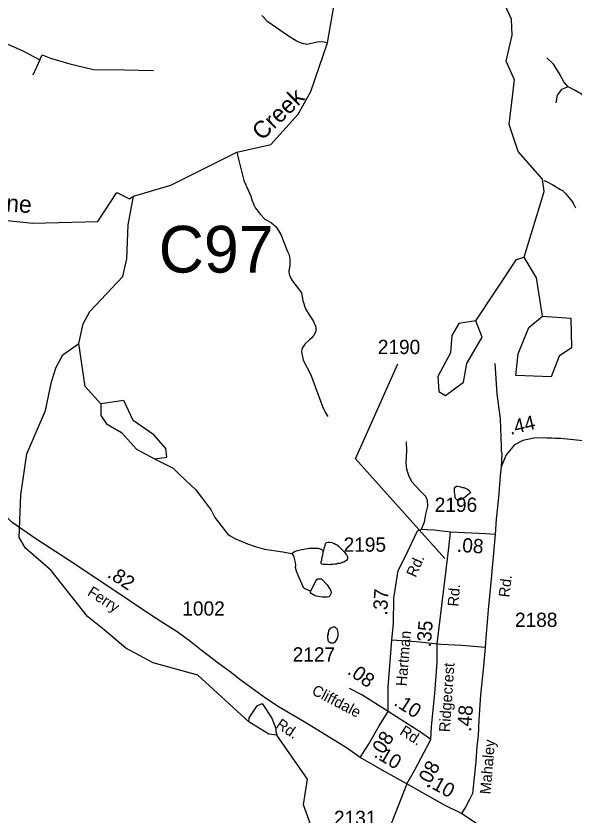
# Model space of a CAD drawing. Extents: x 1473865 to 1648260, y 639067 to 773536.
# Drawn here: x 1577486 to 1582378, y 694801 to 701811 of the extents above; entities that cross this region are included whole.
import ezdxf

# ---------------------------------------------------------------- set-up
doc = ezdxf.new("R2010")
doc.units = 0
for name, color, linetype in [('Exist Hydrographic Creek Single Shore', 7, 'Continuous'), ('Exist Hydrographic Creek Single Shore Label', 7, 'Continuous'), ('Exist Hydrographic Misc Water Feature', 7, 'Continuous'), ('Exist Hydrographic Pond Under 1500 Sq Ft', 7, 'Continuous'), ('Exist Road Non-System Type 51', 7, 'Continuous'), ('Exist Road Secondary Mileage Hundredths English Label', 7, 'Continuous'), ('Exist Road Secondary Structure Culvert Number Label', 7, 'Continuous'), ('Exist Road Secondary Type 51 Attributed', 7, 'Continuous'), ('Exist Road Secondary Type 51 Label', 7, 'Continuous'), ('Exist Road Secondary Type 51 Number Label', 7, 'Continuous')]:
    doc.layers.add(name, color=color, linetype=linetype)

msp = doc.modelspace()

# ---------------------------------------------------------------- linework, layer by layer
at = {"layer": 'Exist Hydrographic Creek Single Shore'}
for points in [[(1578515, 700231.9), (1578842, 700327), (1579421.1, 700617.3), (1579719.9, 700683.4), (1579960, 700951.1), (1580071.1, 701149), (1580216.1, 701575.3), (1580283, 701965.4), (1580352, 702121.6), (1580423, 702428.7), (1580567.1, 702625.9), (1580636.1, 702759.1), (1580846.1, 702863.3), (1580988.1, 702853.8), (1581393, 702655.3), (1581468.1, 702640.6)], [(1576436.2, 698692.4), (1576533, 698818.1), (1576702.9, 698933.2), (1576745.1, 699039.3), (1576714.2, 699185.8), (1576669.7, 699320.4), (1576734.6, 699595), (1576777.9, 699905.8), (1576828.1, 699992.5), (1577012.4, 700059.5), (1577634.7, 699994.7), (1578203.2, 700008.3), (1578370.5, 700262.6), (1578480.6, 700207.4), (1578515, 700231.9)], [(1578038, 698938.4), (1578074, 699111.6), (1578133.9, 699218.7), (1578421.9, 699524.8), (1578457, 699681.6), (1578470, 699980), (1578515, 700231.9)], [(1580181.7, 694493.9), (1580108.5, 694607.4), (1580004.9, 694890.8), (1580042.7, 695116.3), (1579771.9, 695502.7), (1579702.5, 695511.7), (1579526.9, 695617.9), (1579079.9, 696028.8), (1578688.9, 696135.2), (1578449.9, 696264.8), (1578259.9, 696426.1), (1578111.9, 696544), (1577792.9, 696947.6), (1577569.9, 697142.5), (1577512.9, 697235.6), (1577527, 697609.5), (1577581.9, 697969.4), (1577744.4, 698349.8), (1577798.2, 698601.1), (1577838.6, 698731.2), (1577896.9, 698838.9), (1578038, 698938.4)]]:
    msp.add_lwpolyline(points, dxfattribs=at)
at = {"layer": 'Exist Hydrographic Misc Water Feature'}
for points in [[(1581942, 699696.5), (1582117, 700270.7), (1582102, 700379.3), (1581889.1, 700623.2), (1581809, 700857.9), (1581856, 701250.9), (1581784.1, 701416.4), (1581837.1, 701641.8), (1581831, 701783.1), (1581475.1, 702555.1), (1581468.1, 702640.6)], [(1580216.1, 701575.3), (1580187.1, 701582.4), (1580139.1, 701583.4), (1580115.1, 701579.8), (1580091, 701572.9), (1580074.9, 701569.1), (1580034.8, 701562.5), (1580026.8, 701562.7), (1580006.7, 701566.4), (1579979, 701575.1), (1579959.2, 701583.8), (1579943.2, 701592.3), (1579876.2, 701635.5), (1579693.9, 701759.8), (1579640, 701815.9)], [(1579421.1, 700617.3), (1579437.1, 700554.4), (1579484.3, 700367.4), (1579543.6, 700230.8), (1579554.7, 700198.5), (1579573.7, 700149), (1579585.3, 700124.9), (1579628.1, 700069), (1579667, 700028.9), (1579685, 700020.3), (1579724.4, 699995.7), (1579767.9, 699961.2), (1579806.3, 699895.6), (1579867.1, 699746.6), (1579876.7, 699722.7), (1579884.2, 699698.7), (1579887.8, 699682.2), (1579886.4, 699626.4), (1579881.5, 699586.3), (1579877.5, 699578.2), (1579877.3, 699570), (1579880.7, 699546.2), (1579888.3, 699522.2), (1579892.2, 699513.9), (1579913.5, 699481.5), (1579987.4, 699384), (1580001.8, 699315.6), (1580023.1, 699241.3), (1580057.1, 699188.9), (1580089.9, 699136.5), (1580111.1, 699089.3), (1580114.6, 699073.7), (1580114.1, 699049.1), (1580109.7, 699032.8), (1580097.2, 699010), (1580080.7, 698987.4), (1580058.4, 698969.8), (1580017.4, 698931.2), (1580005.2, 698915.9), (1579994.8, 698898), (1579990.4, 698881.7), (1579990, 698863.6), (1580002.5, 698791.2), (1580071.7, 698661.8), (1580171.7, 698386.5), (1580198.5, 698331), (1580219.8, 698298.5)], [(1582112.6, 700368.4), (1582137.6, 700359.7), (1582193.1, 700330.7), (1582260.1, 700289.9), (1582275.9, 700279), (1582307.4, 700251.2), (1582360, 700186.2), (1582371.7, 700167.9), (1582389.7, 700127.3)], [(1581517, 699137.2), (1581875, 699674.9), (1581942, 699696.5)], [(1582101, 699177.9), (1582048, 699513.8), (1581942, 699696.5)], [(1578230.9, 698409.3), (1578091, 698559.9), (1578038, 698938.4)], [(1578699, 697927.2), (1578863.2, 697845.1), (1578920.2, 697789.8), (1579061.2, 697653.2), (1579108, 697594), (1579195.9, 697476.5), (1579230, 697411.8), (1579309.8, 697305.1), (1579327.3, 697281.8), (1579343, 697265.1), (1579362.6, 697249.9), (1579404.2, 697227.7), (1579514, 697179.5), (1579582.7, 697156.8), (1579663.1, 697133.9), (1579825.7, 697110.9), (1579904.1, 697097)], [(1581412.5, 697673.4), (1581425.1, 697668.2), (1581442.9, 697659.6), (1581455.7, 697652.8), (1581466, 697641.9), (1581467.7, 697636.1), (1581469.2, 697627.9), (1581462.9, 697620.7), (1581441.8, 697603.9), (1581423.1, 697591.1), (1581396.2, 697576), (1581375.5, 697567.4), (1581357.3, 697562.1), (1581353.4, 697564.6), (1581343.8, 697571.3), (1581340.2, 697579.6), (1581336.7, 697587.9), (1581334.7, 697600.3), (1581332.3, 697615.9), (1581331.3, 697632.4), (1581330.7, 697643.8), (1581330.7, 697656.1), (1581331.6, 697670.1), (1581336.3, 697679), (1581346.4, 697685.4), (1581358.5, 697686.7), (1581384.1, 697681.3), (1581400, 697675.3), (1581412.5, 697673.4)], [(1579904.1, 697097), (1579926.1, 697112.1), (1579952.3, 697121.4), (1579976.2, 697129.2), (1580056.1, 697142.3), (1580114.6, 697143.6), (1580134.7, 697143.2), (1580162.4, 697132.8), (1580178.2, 697121.8)], [(1580178.2, 697121.8), (1580184.1, 697118.4), (1580188.6, 697138), (1580188.8, 697148.7), (1580193, 697153.5), (1580195.3, 697169.9), (1580199.5, 697182.1), (1580207.6, 697190.9), (1580223.7, 697195.5), (1580239.9, 697195.2), (1580255.9, 697190.8), (1580261.9, 697190.7), (1580267.7, 697186.5), (1580273.7, 697186.3), (1580287.4, 697176.2), (1580303.4, 697167.7), (1580311.3, 697159.3), (1580317.1, 697157.6), (1580368, 697104), (1580377.7, 697089.8), (1580385.4, 697081.5), (1580391.3, 697065.8), (1580390.8, 697049.4), (1580382.3, 697034), (1580360.2, 697020.5), (1580352.2, 697020.6), (1580327.9, 697008.8), (1580311.9, 697006.7), (1580301.9, 697006.9), (1580295.8, 697002.1), (1580279.8, 697002.4), (1580263.5, 696998.6), (1580239.5, 696999.1), (1580231.6, 696997.6), (1580215.5, 696999.6), (1580175.5, 697000.4), (1580163.6, 697003.1), (1580160, 697010.6), (1580162.1, 697018.7), (1580162.1, 697028.6), (1580166.4, 697035), (1580166.7, 697050.6), (1580170.7, 697059.6), (1580171.1, 697068.6), (1580175.1, 697074.2), (1580175.5, 697091.5), (1580179.7, 697098.8), (1580178.2, 697121.8)], [(1579904.1, 697097), (1579919.1, 697073.7), (1579922.8, 697064.6), (1579933.8, 697016), (1579935.3, 696991.3), (1579933, 696975.8), (1579942.3, 696943.6), (1579958.3, 696899.8), (1580004.3, 696800.4), (1580016.9, 696788.6), (1580050.5, 696773.1), (1580066.4, 696767.9)], [(1580066.4, 696767.9), (1580070.7, 696767), (1580118.4, 696857.9), (1580124.6, 696867.7), (1580132.7, 696873.2), (1580162.9, 696872.6), (1580213.7, 696819.9), (1580235, 696789.1), (1580239, 696780.8), (1580244.6, 696766), (1580248.1, 696748.6), (1580244, 696734.8), (1580237.7, 696725), (1580229.5, 696717), (1580213.4, 696711.6), (1580173.4, 696712.4), (1580133.5, 696718.1), (1580117.6, 696721.8), (1580101.6, 696726.2), (1580072.1, 696744.8), (1580068.1, 696752.3), (1580066.4, 696767.9)], [(1580308, 696399.5), (1580308.1, 696374.9), (1580303.9, 696367.6), (1580303.9, 696359.4), (1580299.6, 696351.2), (1580299.5, 696343), (1580276.9, 696314), (1580268.6, 696310), (1580244.6, 696310.5), (1580230.9, 696319), (1580226.9, 696324.8), (1580223.3, 696340.5), (1580223.4, 696348.7), (1580219.7, 696354.5), (1580220.1, 696378.3), (1580224.4, 696384.8), (1580224.8, 696401.2), (1580228.9, 696410.1), (1580229, 696416.7), (1580237.3, 696432.9), (1580243.4, 696441.8), (1580259.8, 696450.5), (1580269.9, 696452), (1580279.9, 696451.8), (1580287.6, 696447.5), (1580295.5, 696440.8), (1580301.4, 696429.2), (1580308, 696399.5)], [(1580308, 696399.5), (1580308.1, 696374.9), (1580299.5, 696343), (1580276.9, 696314), (1580268.6, 696310), (1580244.6, 696310.5), (1580230.9, 696319), (1580226.9, 696324.8), (1580219.7, 696354.5), (1580220.1, 696378.3), (1580224.8, 696401.2), (1580229, 696416.7), (1580237.3, 696432.9), (1580243.4, 696441.8), (1580259.8, 696450.5), (1580269.9, 696452), (1580279.9, 696451.8), (1580287.6, 696447.5), (1580295.5, 696440.8), (1580301.4, 696429.2), (1580308, 696399.5)], [(1579526.9, 695617.9), (1579530.6, 695654.5), (1579600.1, 695760.6), (1579644, 695779), (1579728.1, 695650.8), (1579764.7, 695559.3), (1579764.7, 695533.7), (1579771.9, 695502.7)]]:
    msp.add_lwpolyline(points, dxfattribs=at)
at = {"layer": 'Exist Hydrographic Pond Under 1500 Sq Ft'}
for points in [[(1582101, 699177.9), (1582351, 699159.7), (1582356, 698900.3), (1582247, 698827), (1582177, 698644.7), (1581869, 698657.5), (1581888, 698847.4), (1581983, 699078.5), (1582101, 699177.9)], [(1581517, 699137.2), (1581367, 699114), (1581307, 699006.9), (1581295.9, 698856.1), (1581185, 698648.3), (1581192, 698516.8), (1581250, 698482.9), (1581410, 698597.8), (1581437, 698761.4), (1581574, 698994.9), (1581517, 699137.2)], [(1578230.9, 698409.3), (1578229, 698307.6), (1578278, 698234.4), (1578409.9, 698156.3), (1578542, 698012.4), (1578699, 697927.2), (1578806.9, 697941.4), (1578800, 698017), (1578693.9, 698137.3), (1578512, 698262.5), (1578431, 698438.1), (1578230.9, 698409.3)]]:
    msp.add_lwpolyline(points, dxfattribs=at)
at = {"layer": 'Exist Road Non-System Type 51'}
for points in [[(1577377.6, 702248), (1577234.7, 702215.9), (1577211.4, 702201.3), (1577112.3, 702014.6), (1577068.5, 701947.4), (1577030.6, 701824.9), (1577042.3, 701731.5), (1577164.7, 701673.1), (1577546.8, 701506.8), (1577695.5, 701428)], [(1577695.5, 701428), (1577634.1, 701291.6)], [(1577695.5, 701428), (1577715.8, 701469.6), (1577788.7, 701440.4), (1577957.8, 701390.8), (1578164.9, 701341.2), (1578436.1, 701338.3), (1578692.7, 701332.4)], [(1582327.5, 701191.1), (1582287.4, 701234.5), (1582248.3, 701308.5), (1582197.1, 701388.2), (1582139.6, 701444.8)], [(1582327.5, 701191.1), (1582267.2, 701167.7), (1582230.8, 701118), (1582218.2, 701050)], [(1583205.9, 700561), (1583173, 700560.4), (1583124.7, 700577.3), (1583094.1, 700596.9), (1582945.7, 700693), (1582838.2, 700776.7), (1582728.9, 700865.6), (1582645.5, 700946.3), (1582443, 701124.1), (1582387.3, 701158.6), (1582327.5, 701191.1)], [(1581683.6, 698763.8), (1581699.9, 698496.2), (1581729.2, 698278.1), (1581739, 698032), (1581738, 697997.1), (1581745.8, 697969.1), (1581739.7, 697856.5)], [(1580907.3, 698076), (1580910.5, 697996.1), (1580903.9, 697890.2), (1580909.3, 697834.3), (1580929.9, 697774.2), (1580955.5, 697724.1), (1581028.7, 697644.4), (1581075.8, 697598.5), (1581089.5, 697564.4), (1581093, 697509.9), (1581076.4, 697440), (1581063.3, 697371.7), (1581037, 697306.9)], [(1580781, 696339.5), (1580994.7, 696324.4), (1581214.5, 696300.3)], [(1581214.5, 696300.3), (1581394.6, 696290.9), (1581599, 696274.7)]]:
    msp.add_lwpolyline(points, dxfattribs=at)
at = {"layer": 'Exist Road Secondary Type 51 Attributed'}
for points in [[(1583278.6, 698002.8), (1583196.3, 698010.8), (1583084.8, 698018.8), (1582925.6, 698035.8), (1582779.4, 698048), (1582645.3, 698058.5), (1582509.9, 698077.1), (1582263.5, 698104.2), (1582212.4, 698103.7), (1582185.9, 698106.3), (1582140.7, 698109), (1582114.2, 698111.6), (1582026.5, 698109), (1581928.3, 698087.7), (1581856.6, 698047.8), (1581782.2, 697962.8), (1581739.7, 697856.5), (1581731.7, 697776.7), (1581715.7, 697585.9), (1581695.1, 697398.4), (1581686.6, 697261.5)], [(1580503.1, 695306.9), (1580384.7, 695389.5), (1580056.3, 695592.4), (1579946.7, 695657.2), (1579792.2, 695748), (1579671.8, 695827.6), (1579449.4, 695989.6), (1579363.8, 696058.4), (1579257.8, 696133.8), (1579108.6, 696248.6), (1579006.9, 696329.8), (1578888.6, 696415.5), (1578764.7, 696493.9), (1578646.4, 696569.4), (1578318, 696791.9), (1577950.8, 697034.8), (1577669.3, 697218.5), (1577453.1, 697367.8), (1577357.3, 697457.6), (1577315.4, 697504.1), (1577233.6, 697605.8), (1577051.2, 697873.4)], [(1580747.6, 695710.5), (1580748.4, 695924.2), (1580781, 696339.5), (1580795.3, 696481.7), (1580798, 696704.9), (1580835.2, 696945.4), (1580898.9, 697067.6), (1581005.5, 697295.1), (1581037, 697306.9)], [(1581294.6, 697281.8), (1581151.2, 697301.5), (1581090.1, 697304.2), (1581037, 697306.9)], [(1581121.9, 695462.6), (1581129.9, 695576.9), (1581156.4, 695866.6), (1581178.8, 696140.4), (1581178.6, 696302.6), (1581248, 696880.4), (1581279.7, 697145.8), (1581294.6, 697281.8)], [(1581686.6, 697261.5), (1581601.6, 697269.4), (1581294.6, 697281.8)], [(1581686.6, 697261.5), (1581649.5, 696840.9), (1581624.3, 696602.1), (1581608.4, 696390.1), (1581599, 696274.7), (1581585.7, 696108.3), (1581559.2, 695855.8), (1581544.9, 695635.5), (1581537.7, 695497.6), (1581525.6, 695406.8), (1581516.9, 695270.6), (1581487.7, 694991.5), (1581462.5, 694938.9), (1581429.8, 694877.1), (1581392, 694816.1)], [(1580747.6, 695710.5), (1580516.4, 695856), (1580408.5, 695911.6)], [(1580503.1, 695306.9), (1580574.8, 695421.2), (1580670.4, 695583), (1580747.6, 695710.5)], [(1581121.9, 695462.6), (1581042.1, 695521.8), (1580747.6, 695710.5)], [(1580912.1, 695076.5), (1580978.5, 695193.4), (1581121.9, 695462.6)], [(1580912.1, 695076.5), (1580715.6, 695182.8), (1580503.1, 695306.9)], [(1580912.1, 695076.5), (1580644.6, 694386.5), (1580579.2, 694213), (1580524.5, 694075.9), (1580468.7, 693990.9), (1580221.5, 693683.8), (1579991.8, 693435.2), (1579905.3, 693333.7)], [(1581392, 694816.1), (1581241.4, 694887.8), (1580912.1, 695076.5)], [(1584107.9, 693043.8), (1583967.2, 693123.6), (1583855.6, 693190), (1583688.3, 693275.1), (1583528.3, 693368.1), (1583310, 693484.2), (1583121.4, 693587.9), (1582810.7, 693805.9), (1582742.4, 693851.3), (1582482.3, 694027.4), (1582338.9, 694131.1), (1582153, 694277.3), (1581924.6, 694436.8), (1581704.2, 694601.6), (1581517.7, 694729.6), (1581392, 694816.1)]]:
    msp.add_lwpolyline(points, dxfattribs=at)
at = {"layer": 'Exist Road Secondary Type 51 Number Label'}
msp.add_lwpolyline([(1581246.2, 697052.1), (1580461.6, 697924.9), (1580834.3, 698758.5)], dxfattribs=at)

# ---------------------------------------------------------------- texts
at = {"layer": 'Exist Hydrographic Creek Single Shore Label'}
for s, rotation, p in [('Creek', 44.16087, (1579643.1, 700711.9)), ('Crane', 355.86867, (1577073.9, 700120.8))]:
    msp.add_text(s, height=150, rotation=rotation, dxfattribs=at).set_placement(p)
at = {"layer": 'Exist Road Secondary Mileage Hundredths English Label'}
for s, rotation, p in [('.44', 13.24855, (1581821, 698136.1)), ('.08', 356.00075, (1581348.5, 697111.4)), ('.82', 326.68878, (1578279.2, 696894.2)), ('.37', 86.72949, (1580739, 696550.7)), ('.35', 85.35866, (1581121.5, 696271.1)), ('.08', 324.66116, (1580383.3, 696045.5)), ('.10', 327.36039, (1580790.9, 695770.5)), ('.48', 85.68023, (1581475.7, 695529.3)), ('.08', 57.51321, (1580680.9, 695288.5)), ('.10', 329.16824, (1580617.1, 695315.6)), ('.08', 61.50638, (1581096.9, 695029.4)), ('.10', 331.28202, (1581083.9, 695059.1))]:
    msp.add_text(s, height=125, rotation=rotation, dxfattribs=at).set_placement(p)
at = {"layer": 'Exist Road Secondary Structure Culvert Number Label'}
msp.add_text('C97', height=410.1, dxfattribs=at).set_placement((1578737.3, 699560.2))
at = {"layer": 'Exist Road Secondary Type 51 Label'}
for s, rotation, p in [('Rd.', 66.34581, (1580990.3, 696880)), ('Rd.', 83.23179, (1581810.7, 696707.1)), ('Ferry', 327.43671, (1578104.7, 696734.8)), ('Rd.', 85.35868, (1581364, 696627.7)), ('Hartman', 85.51053, (1580910.7, 695929)), ('Ridgecrest', 86.01316, (1581288.3, 695526.2)), ('Cliffdale', 332.31165, (1580071.4, 695865.2)), ('Rd.', 326.00912, (1579758, 695575.1)), ('Rd.', 327.36042, (1580842.6, 695513.9)), ('Mahaley', 85.17918, (1581646, 694980.4))]:
    msp.add_text(s, height=95, rotation=rotation, dxfattribs=at).set_placement(p)
at = {"layer": 'Exist Road Secondary Type 51 Number Label'}
for s, p in [('2190', (1580658, 698845.3)), ('2196', (1581157.1, 697461)), ('2195', (1580358.2, 697111.4)), ('1002', (1578944.1, 696550.8)), ('2188', (1581860.5, 696451.6)), ('2127', (1579911.5, 696147.7)), ('2131', (1580273.6, 694713.6))]:
    msp.add_text(s, height=125, dxfattribs=at).set_placement(p)

doc.saveas('drawing.dxf')
